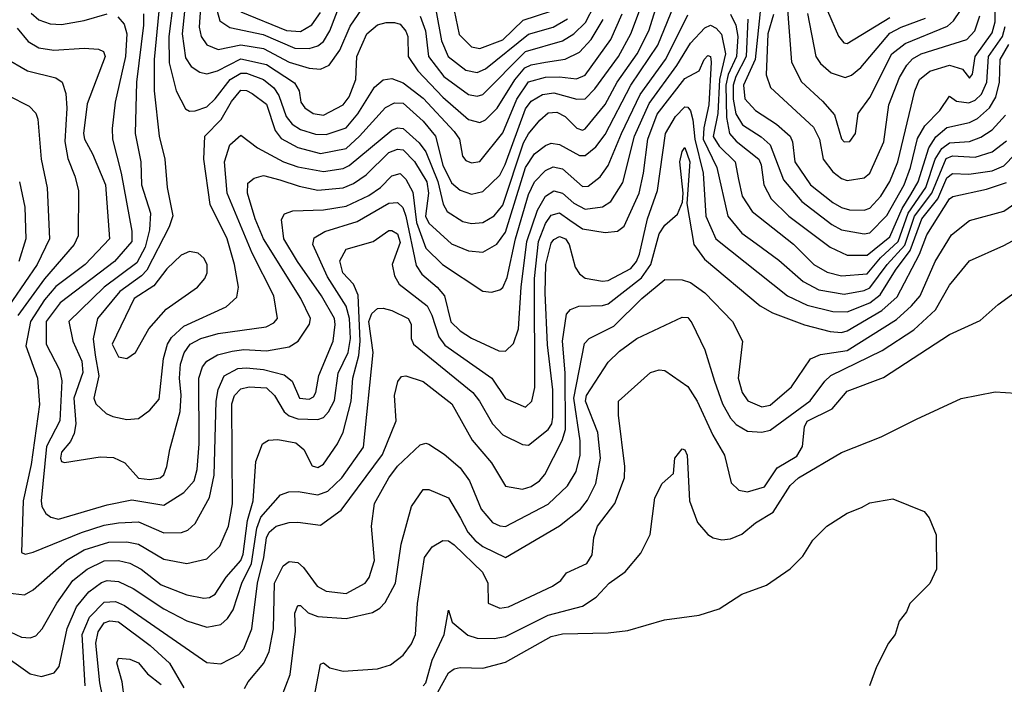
# Model space of a CAD drawing. Extents: x 501367 to 657802, y 482273 to 547541.
# Tile 302 of 656: x 606398 to 609857, y 499620 to 501955. Entities that reach past the tile are written whole.
import ezdxf

# ---------------------------------------------------------------- set-up
doc = ezdxf.new("R2010")
doc.units = 0

msp = doc.modelspace()

# ---------------------------------------------------------------- linework, layer by layer
at = {"layer": '0CON20XD'}
for points in [[(606833.1, 501975), (606833.6, 501935), (606808.7, 501735), (606804, 501555), (606823.5, 501455), (606826.5, 501375), (606857.2, 501275), (606853.6, 501216.4), (606839.3, 501155), (606809.1, 501100.9), (606694.9, 501015.1), (606571.3, 500895), (606584.2, 500825), (606616.1, 500755), (606619.8, 500715), (606588.8, 500625), (606595.1, 500535), (606589.3, 500500.7), (606576.5, 500473.5), (606545, 500435.6), (606541.4, 500415), (606545, 500403.1), (606555, 500398.9), (606681, 500419), (606727.1, 500417.1), (606768, 500398), (606815, 500344.2), (606855, 500339.3), (606892, 500345), (606905, 500356), (606915.4, 500385), (606925.4, 500444.6), (606961.4, 500578.6), (606965.2, 500635.2), (606959.2, 500695), (606963, 500745), (606975.7, 500784.3), (606996.6, 500815), (607034.5, 500835), (607095, 500852.2), (607264.1, 500875.9), (607290.7, 500889.3), (607303.8, 500905), (607291, 500985), (607214.6, 501134.6), (607127, 501345), (607117.8, 501455), (607136.9, 501515), (607175, 501549.2), (607233.8, 501503.9), (607324.9, 501454.9), (607375, 501437.3), (607465, 501421), (607535, 501431.4), (607555, 501442), (607705, 501566.2), (607725, 501574.8), (607745, 501572.3), (607801.7, 501521.7), (607825, 501490.2), (607866.6, 501386.6), (607886.3, 501306.3), (607900.3, 501280.3), (607955.2, 501245.2), (607985, 501238.4), (608025, 501241.6), (608064.5, 501265.5), (608095, 501303.4), (608168.5, 501521.5), (608185, 501553.3), (608225, 501601.8), (608255, 501627), (608285, 501629.4), (608314.7, 501615), (608355, 501573.2), (608375, 501566), (608385, 501571.3), (608455, 501656.3), (608497.1, 501735), (608567.4, 501835), (608608, 501915), (608668.9, 502111.1)], [(606987.8, 502085), (606969.3, 501905), (606980.1, 501820.1), (607000.2, 501790.2), (607030.7, 501770.7), (607055, 501764.8), (607092.7, 501775), (607175, 501817.1), (607265, 501796.8), (607363.2, 501733.2), (607380.3, 501705), (607385.4, 501665), (607399.5, 501645), (607429.4, 501625), (607465, 501618.6), (607535, 501655.9), (607555, 501683.3), (607578.9, 501745), (607582.3, 501825), (607617.1, 501905), (607655, 501936.2), (607685, 501944.8), (607715, 501944.8), (607735, 501938.4), (607754.6, 501914.6), (607761.1, 501895), (607763.3, 501825), (607796.4, 501775), (607885, 501682.3), (607975, 501604.3), (608015, 501593.3), (608035, 501603.3), (608075, 501643.2), (608137.1, 501742.9), (608172.3, 501785), (608195, 501796.4), (608244.8, 501804.8), (608314.6, 501815.4), (608365, 501840.4), (608406.2, 501885), (608448.3, 501955)], [(607039.1, 502085), (607028.6, 501928.6), (607035.2, 501895), (607055, 501866.6), (607095, 501850.4), (607175, 501865.9), (607255, 501853.1), (607345, 501804.9), (607415, 501784.8), (607455, 501781), (607485.2, 501794.8), (607522.8, 501847.2), (607558.6, 501931.4), (607615, 502013.5)], [(609002.2, 502005), (608981.9, 501815), (608940.5, 501725), (608946.1, 501676.1), (608983.3, 501635), (609057.1, 501587.2), (609105.3, 501545), (609113.3, 501525), (609121.7, 501455), (609176.7, 501375), (609255, 501313), (609285, 501295.2), (609312.9, 501287.1), (609365, 501285.7), (609385, 501292.9), (609422.9, 501335), (609455, 501386.7), (609483.4, 501455), (609542.4, 501705), (609558.9, 501745), (609595, 501774), (609665, 501795.2), (609710.2, 501780.2), (609735, 501748.6), (609745, 501763.3), (609754.8, 501825), (609815, 501907.8), (609825, 501946.7), (609827.6, 502105)], [(607085.4, 502005.4), (607100.7, 501950.7), (607136.7, 501926.7), (607252.9, 501902.9), (607364.9, 501854.9), (607415, 501853.1), (607445, 501862.5), (607465, 501878.3), (607487.7, 501915), (607545, 502066.4)], [(606742.7, 501965), (606765, 501939.1), (606774.8, 501904.8), (606769.5, 501825), (606733.3, 501665), (606722.6, 501572.6), (606724.3, 501535), (606754.8, 501415.2), (606792.3, 501212.3), (606792.1, 501175), (606731.1, 501105), (606540.2, 500959.8), (606491, 500895), (606491.6, 500815), (606538, 500725), (606546.2, 500686.2), (606538.6, 500545), (606492.8, 500455), (606473.1, 500265), (606476, 500245), (606490.2, 500220.2), (606507.6, 500207.6), (606535, 500200.4), (606705, 500250.9), (606791.5, 500268.5), (606905, 500249.8), (606975, 500293.8), (607011, 500335), (607021.5, 500375), (607028.9, 500465), (607027.4, 500695), (607040.2, 500735), (607055.1, 500754.9), (607092.6, 500777.4), (607145, 500790.8), (607185, 500795.8), (607265, 500792), (607344.8, 500805.2), (607376.1, 500825), (607416.7, 500885), (607419.5, 500905), (607385.2, 500975), (607254.8, 501185), (607225.1, 501255), (607198.1, 501345), (607199.5, 501380.5), (607221.6, 501398.4), (607255, 501407.5), (607312.5, 501392.5), (607379.5, 501369.5), (607445, 501355.8), (607535, 501363.8), (607570.9, 501379.1), (607615, 501409.2), (607695, 501488.2), (607725, 501499.4), (607745, 501497.2), (607785, 501457), (607828.3, 501385), (607834.7, 501345), (607823.7, 501265), (607835, 501240.2), (607915, 501167.7), (607975, 501143.2), (608025, 501137.8), (608074.1, 501165.9), (608105, 501208.1), (608175, 501435.8), (608207.2, 501482.8), (608245, 501512.6), (608265, 501520.4), (608295, 501516), (608365, 501478), (608385, 501477.7), (608422.2, 501507.8), (608455, 501551.2), (608545.3, 501724.7), (608639.7, 501865), (608707.8, 502032.2)], [(606936.7, 502015), (606921.5, 501895), (606923.3, 501803.3), (606947.4, 501705), (606981.1, 501641.1), (606995, 501633.5), (607014.6, 501634.6), (607055, 501648.4), (607085, 501676), (607137.7, 501745), (607175, 501766.8), (607195, 501766.6), (607255, 501744.2), (607291, 501715), (607308.3, 501688.3), (607334.2, 501614.2), (607355, 501588), (607385, 501569), (607437.4, 501552.6), (607475, 501551), (607544.7, 501575), (607585.9, 501624.1), (607645, 501717.5), (607675, 501742.7), (607705, 501747.7), (607745, 501732.4), (607815, 501678.4), (607925, 501562.3), (607943.4, 501535), (607953.9, 501475), (607965, 501460), (607985, 501451.3), (608015, 501456.2), (608095, 501557.3), (608145.1, 501675), (608185, 501736.4), (608245, 501753.1), (608295, 501754.3), (608353.7, 501746.3), (608385, 501759.5), (608474.7, 501885.3), (608514.9, 501975)], [(607919.1, 502015), (607942.2, 501902.2), (607985, 501859.5), (608015, 501853.4), (608095, 501883.2), (608167, 501953), (608263.9, 501985)], [(606438, 501978), (606465, 501953.8), (606505, 501940), (606545, 501937.1), (606625, 501951.7), (606705, 501974.8)], [(606886.7, 501985), (606870, 501815), (606870, 501705), (606888.1, 501545), (606908, 501465), (606916.1, 501365), (606935.6, 501265.6), (606923.6, 501226.4), (606844.8, 501075.2), (606825.5, 501054.5), (606749.9, 501000.1), (606671.9, 500905), (606656.4, 500833.6), (606663.6, 500776.4), (606676.3, 500703.7), (606658.7, 500625), (606665.2, 500605.2), (606701.5, 500571.5), (606725, 500560.9), (606775, 500550), (606815, 500553.9), (606855, 500583.1), (606888.3, 500621.7), (606902.9, 500765), (606917, 500815), (606931.8, 500838.2), (606975, 500878.1), (607123.9, 500946.1), (607160.4, 500979.6), (607167.1, 501015), (607152.4, 501095), (607127.2, 501185), (607067, 501305), (607044.5, 501465), (607048.6, 501545), (607106.1, 501603.9), (607142.3, 501667.7), (607175, 501707), (607195, 501706.3), (607215.3, 501695), (607265, 501657.3), (607295.1, 501565.1), (607317.1, 501537.2), (607375.4, 501505.4), (607455, 501484.8), (607545, 501502.3), (607592.1, 501545), (607683.3, 501646.6), (607715, 501662.5), (607745, 501660.9), (607815, 501598), (607859.1, 501545), (607885, 501443.4), (607915, 501381.9), (607945, 501355.9), (607985, 501341.9), (608025, 501351.4), (608085, 501408.8), (608103.8, 501446.2), (608175, 501641.7), (608195, 501668.1), (608235, 501691.5), (608275, 501697.8), (608355, 501674.8), (608385, 501677), (608418.5, 501711.5), (608502.1, 501825), (608545.1, 501905), (608578.6, 501995)], [(607175, 501982.5), (607335, 501917), (607385, 501913.2), (607423.9, 501936.1), (607455, 501979.3)], [(607805, 501966.7), (607824, 501915), (607833.8, 501825), (607887.9, 501755), (607975, 501691.5), (608005, 501685.7), (608025, 501691.7), (608175, 501843.1), (608305, 501879.8), (608345.3, 501904.7), (608385.3, 501944.7), (608416.9, 502005)], [(607859.5, 501989.5), (607880.1, 501880.1), (607903.2, 501825), (607965, 501777.2), (608005, 501768.9), (608035, 501782), (608185, 501903.8), (608271.9, 501928.1), (608322.7, 501957.3)], [(609094, 502006), (609110, 501805), (609145, 501736.2), (609218.8, 501668.8), (609260.2, 501620.2), (609285, 501535.5), (609295, 501525.4), (609315, 501526.9), (609334.6, 501555), (609343.8, 501625), (609385, 501681.5), (609462.5, 501835), (609508.6, 501871.4), (609658.1, 501931.9), (609679.1, 501950.9), (609703.5, 501986.5)], [(609166, 501976), (609195.3, 501825), (609210.8, 501800.8), (609248.4, 501768.4), (609298.2, 501751.8), (609319.9, 501760.1), (609353.3, 501786.7), (609455, 501907), (609495, 501928.6), (609580.7, 501959.3)], [(609235.4, 501985.4), (609275, 501896.5), (609293.1, 501873.1), (609305, 501870.9), (609455, 501961.9)], [(607165, 500729), (607195, 500732.2), (607255, 500725.5), (607327.2, 500707.2), (607355.4, 500685.4), (607380.6, 500625), (607415, 500622.2), (607429.8, 500630.2), (607438.9, 500645), (607448.8, 500705), (607498.9, 500825), (607506.4, 500883.6), (607503.6, 500905), (607458.9, 500985), (607373.7, 501105), (607325.6, 501185), (607317.6, 501252.4), (607327.9, 501272.1), (607357.3, 501282.7), (607465, 501286.2), (607545, 501299.3), (607625, 501337), (607665.1, 501364.9), (607705, 501406.6), (607735, 501414.7), (607755, 501394.7), (607779.2, 501349.2), (607792.3, 501242.3), (607825, 501152.6), (607883.6, 501095), (608025, 501001.5), (608055, 500996.9), (608085, 501005.5), (608095, 501013.5), (608111.2, 501048.8), (608140, 501185), (608185, 501341.1), (608207, 501385), (608245, 501425.2), (608272.8, 501437.2), (608305, 501430.6), (608375, 501368.6), (608395, 501370.2), (608437.9, 501402.1), (608465, 501442.1), (608511.8, 501555), (608578.4, 501691.6), (608666.5, 501815), (608705, 501890.5), (608745, 501971.8)], [(608895, 501973.6), (608914.3, 501935), (608920.5, 501895), (608915.8, 501825), (608887.5, 501762.5), (608879.2, 501725), (608880.8, 501610.8), (608891.8, 501555), (608915, 501527.9), (608994.3, 501465), (609002.7, 501445), (609012.5, 501375), (609038.3, 501325), (609100.6, 501265), (609245.4, 501155), (609305, 501127), (609375, 501127.8), (609455, 501191.9), (609498.2, 501291.8), (609529.1, 501340.9), (609554.9, 501385), (609591.5, 501505), (609616.5, 501543.5), (609655, 501575.8), (609735, 501593.2), (609762.7, 501607.3), (609805, 501644.8), (609827.1, 501682.9), (609839.9, 501735), (609842.3, 501815), (609872.5, 501867.5)], [(608956.4, 501956.4), (608950.8, 501825), (608913.5, 501755), (608904.6, 501725), (608905, 501675.8), (608913.8, 501623.8), (608937.7, 501585), (609003.4, 501543.4), (609034.4, 501514.4), (609081.6, 501391.6), (609145.5, 501315.5), (609250.8, 501235), (609285, 501215.9), (609365, 501202.5), (609385, 501206.4), (609445, 501266.2), (609505.8, 501375), (609527.8, 501435), (609552.7, 501537.3), (609577.8, 501582.2), (609630.9, 501635), (609664, 501686), (609688.8, 501668.8), (609732.1, 501662.1), (609755, 501671.7), (609777.5, 501692.5), (609795.9, 501735), (609802, 501825), (609851.3, 501895), (609859.6, 501930.4)], [(609046.8, 501973.2), (609026.2, 501905), (609020.6, 501760.6), (609036, 501716), (609186.5, 501576.5), (609208, 501535), (609220.8, 501465), (609255, 501419.6), (609285, 501396.7), (609305, 501389.3), (609365, 501399.1), (609385, 501415.5), (609434.4, 501525), (609451.2, 501655), (609488.6, 501751.4), (609514.9, 501795.1), (609535, 501817.2), (609565, 501834.8), (609725, 501884.4), (609754, 501915), (609771.3, 501968.6)], [(606355, 499941.6), (606415, 499934.7), (606445, 499951.5), (606563.9, 500056.1), (606625, 500092.2), (606710.8, 500119.2), (606775, 500120.2), (606815, 500112.8), (606905, 500059.5), (606985, 500044.2), (607055, 500060.8), (607100.8, 500105), (607131.1, 500175), (607145.8, 500254.2), (607143.7, 500605), (607153.1, 500635), (607175, 500658), (607204.8, 500665.2), (607265, 500661.2), (607293.1, 500635), (607326.8, 500576.8), (607345, 500562.8), (607375, 500552), (607445, 500549.8), (607465, 500557.8), (607483.2, 500576.8), (607503.6, 500616.4), (607516.9, 500713.1), (607552.5, 500785), (607560.4, 500835), (607557.2, 500905), (607545, 500948.4), (607478.9, 501051.1), (607428.1, 501165), (607432.1, 501187.9), (607469.6, 501210.4), (607583.8, 501246.2), (607695, 501310.2), (607725, 501312.2), (607744.5, 501294.5), (607754.9, 501265), (607790.9, 501090.9), (607810.6, 501060.6), (607865, 501015.3), (607890.5, 500985), (607912.8, 500892.8), (607945, 500861.6), (607985, 500836.1), (608081.9, 500791.9), (608105, 500790.3), (608132.8, 500817.2), (608150.8, 500869.2), (608159.6, 501015), (608179.6, 501175), (608217.1, 501285), (608245, 501335.2), (608275, 501353.1), (608305, 501345.2), (608345, 501310.5), (608385, 501288.8), (608445, 501296.7), (608475, 501315.8), (608516.8, 501383.2), (608557.8, 501545), (608609.5, 501660.5), (608706.6, 501793.4), (608755, 501871.8), (608805, 501926.1), (608825, 501934.8), (608845, 501924.2), (608863.3, 501903.3), (608877.9, 501835), (608856, 501744), (608850.2, 501625), (608834.3, 501544.3), (608855, 501510), (608912, 501455), (608923.2, 501393.2), (608936, 501335), (608971.2, 501281.2), (609116.2, 501166.2), (609188.4, 501095), (609235, 501068), (609285, 501054.5), (609375, 501062.3), (609422.3, 501117.7), (609484.1, 501175.9), (609519.2, 501275), (609581.6, 501365), (609614, 501465), (609637.8, 501502.2), (609665, 501522.5), (609735, 501526.3), (609775, 501541.4), (609815, 501567.4), (609861.4, 501618.6)], [(606389.4, 501925), (606427.6, 501877.6), (606465, 501855.2), (606517.9, 501847.9), (606625, 501854.1), (606675, 501850.5), (606692.3, 501842.3), (606698.7, 501825), (606635, 501659.2), (606622, 501555), (606625.2, 501535), (606653.9, 501483.9), (606699.4, 501375), (606713.3, 501185), (606628.1, 501095), (606525, 501017.7), (606485, 500970.8), (606435.7, 500895), (606419.3, 500809.3), (606460.2, 500695), (606467.5, 500602.5), (606438.2, 500391.8), (606410.1, 500265), (606405, 500083.3), (606417.5, 500077.5), (606445, 500083.8), (606615, 500153.9), (606695, 500178.6), (606745, 500187.2), (606815, 500190.4), (606905, 500151.7), (606966.9, 500153.1), (606988.9, 500161.1), (607015, 500185.5), (607065, 500275.7), (607081.1, 500355), (607088.8, 500615), (607094.9, 500655.1), (607116.4, 500703.6), (607165, 500729)], [(606345, 499813.5), (606405, 499785.3), (606435, 499783.2), (606455, 499790), (606476.7, 499815), (606528.6, 499905), (606585.1, 499984.9), (606634.9, 500025.1), (606695, 500053.4), (606745, 500055.2), (606785, 500045.6), (606824.7, 500025), (606895, 499969.8), (606985, 499934.7), (607045, 499922.7), (607065, 499924.7), (607085, 499936.8), (607123.8, 499996.2), (607174.4, 500055), (607183, 500077), (607198.9, 500195), (607218.6, 500265), (607227.4, 500402.6), (607251.2, 500465), (607272.4, 500477.6), (607305, 500479.7), (607367.9, 500467.9), (607396.7, 500445), (607425, 500388), (607445, 500382.2), (607465, 500393.6), (607514.7, 500465), (607534.8, 500505.2), (607563, 500615), (607568.6, 500695), (607589.9, 500775), (607594.2, 500825), (607587.2, 500987.2), (607571.1, 501025), (607533.8, 501065), (607522.7, 501107.3), (607545, 501148.5), (607640, 501175), (607695, 501213.9), (607705, 501214.6), (607725, 501201.8), (607735, 501172), (607706.4, 501095), (607714.7, 501055), (607731.3, 501025), (607829.3, 500949.3), (607846.5, 500916.5), (607871, 500841), (607891.4, 500811.4), (608056.9, 500695), (608105, 500623.6), (608175, 500593.1), (608196.8, 500615), (608207.6, 500662.4), (608206.2, 501045), (608221, 501175), (608245, 501239), (608265, 501267.8), (608295, 501275.6), (608330.5, 501250.5), (608375, 501220.5), (608455, 501206.7), (608498, 501212), (608521.2, 501228.8), (608573.9, 501345), (608589.6, 501415), (608604.9, 501535), (608637.8, 501622.2), (608735, 501748), (608785.3, 501774.7), (608802.8, 501815), (608815, 501829.1), (608825.1, 501825.1), (608827.5, 501805), (608819.2, 501655), (608801.2, 501575), (608799.6, 501535), (608847, 501435), (608885.7, 501265), (608934.9, 501204.9), (608985, 501168), (609065, 501109.5), (609150.6, 501035), (609205, 501005.9), (609295, 500990.3), (609365, 501003.5), (609385, 501012.9), (609445.3, 501095), (609507.1, 501162.9), (609541.4, 501265), (609602, 501345), (609652.9, 501467.1), (609675, 501476.3), (609755, 501471.5), (609815, 501490.2), (609865, 501528.7)], [(606345, 501822.3), (606425, 501775.2), (606525, 501750), (606547.1, 501735), (606560.4, 501695), (606563.3, 501643.3), (606556.7, 501526.7), (606566.9, 501466.9), (606592, 501405), (606604.7, 501355), (606603.1, 501195), (606589.7, 501165), (606485.3, 501044.8), (606391.6, 500915)], [(606357.9, 501687.9), (606431.1, 501651.1), (606455, 501625.7), (606462.3, 501605), (606473.4, 501465), (606494.1, 501364.1), (606503.1, 501185), (606459.2, 501095), (606328.5, 500905)], [(606323.6, 499735), (606435, 499656.4), (606475, 499647.7), (606519.5, 499660.5), (606537, 499683), (606565, 499816.5), (606597.4, 499892.6), (606640.5, 499945), (606685, 499977.8), (606705, 499985.2), (606745, 499981.1), (606797.1, 499957.1), (606905, 499885.6), (606985, 499842.8), (607055, 499821.2), (607105, 499829.7), (607128.5, 499851.5), (607147.8, 499882.2), (607178.5, 499975), (607212.8, 500045), (607231, 500169), (607245, 500206.8), (607314.2, 500285.8), (607343.6, 500296.4), (607376.8, 500296.8), (607445, 500286.2), (607481.1, 500298.9), (607529.8, 500345), (607606.4, 500453.6), (607639.6, 500785), (607625.2, 500895), (607635, 500922.2), (607655, 500940), (607675, 500941.4), (607705, 500933.4), (607763.2, 500905), (607773.3, 500885), (607773.9, 500835), (607781.1, 500815), (607989.7, 500645), (608013.5, 500615), (608059.2, 500535), (608095.8, 500495.8), (608165, 500462), (608185, 500460), (608255, 500514.7), (608267.4, 500535), (608271.5, 500558.5), (608271.1, 500655), (608252.5, 500812.5), (608243.6, 500995), (608246.6, 501095), (608265, 501169.6), (608275, 501182.8), (608295, 501192.9), (608315, 501184.7), (608328.8, 501165), (608349.1, 501085), (608365, 501061.8), (608385, 501047.1), (608445, 501036.7), (608465, 501038.6), (608545, 501081), (608564.5, 501105), (608575, 501130.4), (608603.1, 501255), (608638.6, 501355), (608667.3, 501555), (608702.2, 501615), (608735, 501648.9), (608745, 501647.8), (608754.6, 501634.6), (608763.1, 501603.1), (608769.9, 501535), (608799.4, 501415), (608808.8, 501265), (608843.3, 501185), (609095, 500984.3), (609165, 500952.2), (609255, 500929.2), (609305, 500928.2), (609385, 500960.2), (609421.4, 500988.6), (609474.4, 501075), (609526.7, 501143.3), (609567.1, 501255), (609623.2, 501325), (609655, 501399), (609675, 501414.8), (609732, 501412), (609815, 501423.1), (609855, 501441.2), (609936, 501524)], [(606628.1, 499615), (606617.8, 499795), (606643.9, 499856.1), (606695, 499908.9), (606735, 499910.9), (606766.8, 499896.8), (607055, 499697.3), (607105, 499691.8), (607167.5, 499725), (607185.3, 499745), (607213.5, 499815), (607233, 499975), (607256.2, 500065), (607265.7, 500135), (607274.7, 500155), (607299.4, 500175), (607345, 500188.5), (607375, 500190), (607455, 500179.1), (607528, 500232), (607672.4, 500427.6), (607720.8, 500545), (607715.3, 500634.7), (607726.6, 500683.4), (607739.2, 500700.8), (607755, 500703.5), (607815, 500683.8), (607916.7, 500605), (607987.8, 500477.8), (608055, 500397.5), (608105, 500315.6), (608165, 500305.8), (608195, 500314.8), (608224, 500335), (608242.5, 500357.5), (608303.7, 500476.3), (608315.3, 500514.7), (608314.7, 500714.7), (608305.2, 500824.8), (608319.6, 500920.4), (608333.2, 500936.8), (608361.9, 500948.1), (608445, 500950.2), (608465, 500956.7), (608582.5, 501047.5), (608615.1, 501094.9), (608645, 501202.5), (608665, 501232.5), (608709.1, 501270.9), (608726.7, 501313.3), (608729.5, 501345), (608717.2, 501455), (608725, 501491.9), (608735, 501505.6), (608752.2, 501455), (608741.3, 501308.7), (608766.5, 501165), (608803.5, 501113.5), (608999.2, 500949.2), (609042.2, 500925), (609155, 500883.2), (609245, 500859.2), (609285, 500856.3), (609305, 500861.2), (609427.1, 500932.9), (609481.2, 500981.2), (609559.2, 501130.8), (609585, 501198.4), (609665, 501325.8), (609676.4, 501333.6), (609795, 501358.8), (609865, 501382.7)], [(606397.4, 501385), (606416, 501296), (606419.6, 501185), (606395.2, 501105)], [(607188.4, 499605), (607201.1, 499628.9), (607255.4, 499694.6), (607274.2, 499735.8), (607289.2, 499815), (607293.4, 499975), (607324, 500036), (607345, 500051.8), (607375, 500048.2), (607395, 500030.9), (607442.8, 499965), (607475, 499947.3), (607545, 499939.3), (607612, 499975), (607625.8, 499995), (607644.8, 500055), (607634, 500175), (607644.7, 500255), (607694.8, 500345), (607725, 500386.6), (607805, 500460.7), (607825, 500467.2), (607835, 500463.3), (607888.9, 500428.9), (607945, 500380.3), (607977.9, 500335), (608018.9, 500235), (608059, 500189), (608085, 500176.2), (608105, 500174.2), (608255, 500252.3), (608323, 500317), (608352.5, 500367.5), (608366.5, 500425), (608366.8, 500475), (608345.1, 500625), (608382.8, 500817.2), (608398.9, 500835), (608485, 500877.5), (608584.1, 500975), (608665, 501041.4), (608725, 501041.1), (608755, 501031.4), (608804.8, 500994.8), (608902.5, 500895), (608937.9, 500825), (608921.7, 500695), (608936.5, 500645), (608956.3, 500616.3), (609005, 500594.8), (609035, 500600), (609109.4, 500665), (609176.4, 500763.6), (609211.9, 500778.1), (609305, 500793), (609478.1, 500901.9), (609531.1, 500948.9), (609561.6, 500985), (609613.9, 501105), (609671.5, 501198.5), (609735, 501249.1), (609855, 501281.9), (609951.4, 501348.6)], [(607302.9, 499535), (607348.4, 499655), (607367.3, 499807.3), (607365, 499870), (607375, 499897.5), (607385, 499896.9), (607411.7, 499871.7), (607445, 499858), (607545, 499851.2), (607637.5, 499872.5), (607662.9, 499887.1), (607682.6, 499907.4), (607717.8, 499975), (607738.1, 500111.9), (607774.6, 500245), (607815, 500304.3), (607835, 500304.4), (607905, 500275.4), (607946.1, 500203.9), (607972, 500155), (607998.6, 500125), (608025, 500104.3), (608105, 500065.5), (608295, 500176.3), (608368.4, 500235), (608393.3, 500266.7), (608421.9, 500325), (608439, 500415), (608428.6, 500505), (608386.3, 500615), (608389.6, 500635), (608465, 500751.2), (608505, 500790.4), (608565.6, 500835), (608725, 500910), (608745, 500908.2), (608759.9, 500889.9), (608805.4, 500795), (608839.4, 500685), (608867.1, 500605), (608894.9, 500554.9), (608915, 500532.2), (608955, 500509.4), (609005, 500505.3), (609035, 500512.4), (609175, 500615.7), (609226.5, 500685), (609248.2, 500705), (609427.7, 500792.3), (609539.7, 500865), (609615.1, 500934.9), (609665, 501022.5), (609735, 501107.5), (609855, 501161.5), (609972.9, 501225)], [(606775, 500764), (606805, 500786), (606851.4, 500868.6), (606912.7, 500937.3), (607022.2, 501015), (607048.2, 501045), (607056.8, 501065), (607056.9, 501095), (607045, 501116.9), (607025, 501134.5), (606995, 501140.4), (606965, 501127.3), (606915, 501079.5), (606869.9, 501020.1), (606800.5, 500975), (606723.3, 500815), (606745, 500770), (606775, 500764)], [(607428.8, 499555), (607455, 499691.2), (607465, 499695.6), (607487.9, 499677.9), (607535, 499666.1), (607655, 499674.8), (607701.3, 499688.7), (607745, 499722.9), (607775, 499762.5), (607788.4, 499795), (607796.1, 499903.9), (607820, 500065), (607846.9, 500103.1), (607885, 500125.3), (607905, 500124.2), (607925, 500110.5), (608024, 500014), (608043.1, 499975), (608044.4, 499905), (608085, 499888.1), (608115, 499892.7), (608270, 499965), (608298.9, 499985), (608318.5, 500011.5), (608390.8, 500045), (608409.7, 500075), (608414.8, 500135.2), (608428.4, 500175), (608488.7, 500255), (608522.5, 500345), (608523.8, 500385), (608502.2, 500565), (608501.9, 500615), (608614.3, 500715.7), (608645, 500724.7), (608665, 500722.7), (608745, 500666.1), (608777.8, 500615), (608832.8, 500495), (608874.1, 500425), (608897.8, 500327.8), (608925, 500301.5), (608955, 500296), (609015, 500314.1), (609059.4, 500380.6), (609128.4, 500421.6), (609147.8, 500455), (609155.2, 500525), (609165, 500543.8), (609252.2, 500587.8), (609305, 500649.7), (609432.6, 500697.4), (609665, 500848.7), (609772.2, 500897.8), (609835.3, 500954.7), (609934.1, 501025.9)], [(607815.3, 499615), (607825, 499625.5), (607847.4, 499705), (607889.4, 499795), (607905, 499880), (607917.8, 499837.8), (607972.2, 499792.2), (608005, 499782.4), (608065, 499781), (608105, 499788.3), (608255, 499862.5), (608375.7, 499895), (608423.4, 499926.6), (608469.4, 499975), (608524.7, 500015.3), (608579.8, 500080.2), (608613.4, 500146.6), (608628.9, 500275), (608655, 500326), (608695, 500360), (608700, 500415), (608725, 500446.7), (608735, 500443.3), (608742.5, 500425), (608750.6, 500265), (608778.7, 500188.7), (608815, 500146), (608834.4, 500134.4), (608865, 500128.1), (608895, 500131.1), (608935, 500147.3), (608982.7, 500187.3), (609044.7, 500225), (609105, 500318.8), (609134.6, 500345), (609285, 500433.8), (609425, 500488.9), (609548.2, 500551.8), (609705, 500624.2), (609825, 500646.9), (609897.5, 500642.5)], [(607867.4, 499592.6), (607905, 499660.4), (607925, 499673.9), (607945, 499678.7), (608025, 499676.7), (608105, 499697.6), (608265, 499788.5), (608305, 499797.5), (608465, 499801.1), (608535, 499809.5), (608663.4, 499846.6), (608785, 499862.9), (608855, 499885.7), (608935, 499937.1), (609021.3, 499968.7), (609105, 500026), (609149.3, 500070.7), (609185, 500126), (609234, 500175), (609305, 500220.8), (609355, 500241.4), (609385, 500257.5), (609465, 500271.4), (609575, 500226.7), (609593.3, 500205), (609618, 500145), (609618.8, 500025), (609595.6, 499974.4), (609525.8, 499904.2), (609513.3, 499875), (609488.3, 499841.7), (609473.3, 499795), (609450, 499765), (609408.3, 499681.7), (609383.3, 499615)], [(606737, 499345), (606679.1, 499625), (606665.6, 499765), (606673.8, 499805), (606695, 499836.6), (606715, 499843.5), (606745, 499839.3), (606856.6, 499756.6), (606924.6, 499694.6), (606975, 499607.8)], [(606766.1, 499566.1), (606758.3, 499628.3), (606739.5, 499695), (606745, 499712.5), (606785, 499708.4), (606815, 499696.1), (606847.2, 499657.2), (606895, 499619.3)]]:
    msp.add_lwpolyline(points, dxfattribs=at)

doc.saveas('drawing.dxf')
